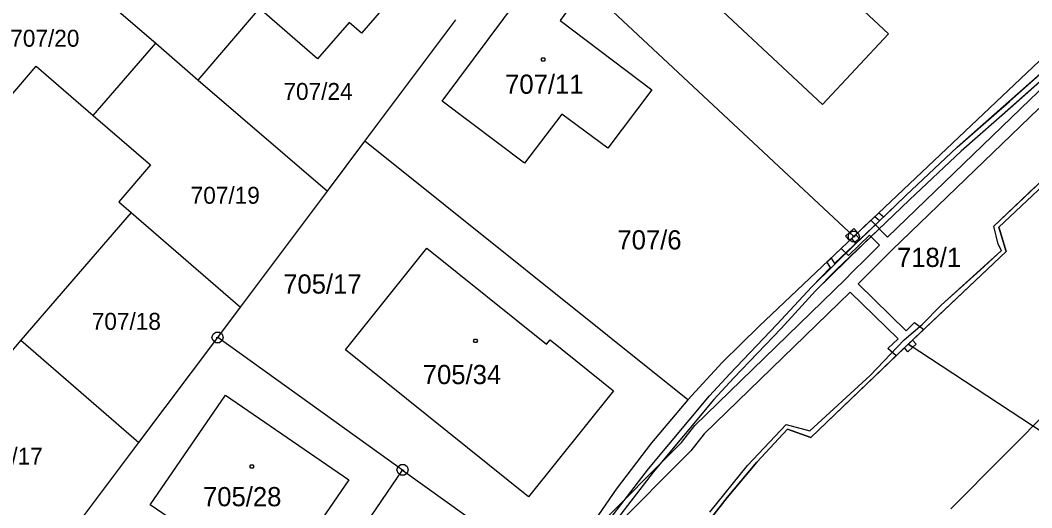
# Model space of a CAD drawing. Extents: x -759060 to -757386, y -1172273 to -1170948.
# Drawn here: x -757756.9 to -757667.2, y -1171063.9 to -1171020.7 of the extents above; entities that cross this region are included whole.
import ezdxf

# ---------------------------------------------------------------- set-up
doc = ezdxf.new("R2010")
doc.units = 0
for name, color, linetype in [('Vrstva 1', 7, 'Continuous'), ('Vrstva 11', 7, 'Continuous'), ('Vrstva 12', 7, 'Continuous'), ('Vrstva 13', 7, 'Continuous'), ('Vrstva 2', 7, 'Continuous'), ('Vrstva 5', 7, 'Continuous'), ('Vrstva 8', 7, 'Continuous')]:
    doc.layers.add(name, color=color, linetype=linetype)

msp = doc.modelspace()

# ---------------------------------------------------------------- linework, layer by layer
at = {"layer": 'Vrstva 1'}
for p, q in [((-757679.91, -1171021.91), (-757695.69, -1171007.15)), ((-757712.09, -1171012.72), (-757682.99, -1171039.88)), ((-757701.6, -1171013.39), (-757685.78, -1171028.19)), ((-757719.52, -1171027.88), (-757711.26, -1171016.84)), ((-757750.59, -1171017.86), (-757744.92, -1171022.74)), ((-757722.49, -1171017.06), (-757726.67, -1171021.86)), ((-757741.14, -1171026.01), (-757735.72, -1171019.66)), ((-757730.56, -1171024.14), (-757735.72, -1171019.66)), ((-757707.98, -1171019.3), (-757709.04, -1171020.75)), ((-757727.76, -1171020.91), (-757730.56, -1171024.14)), ((-757726.67, -1171021.86), (-757727.76, -1171020.91)), ((-757726.37, -1171031.44), (-757718.29, -1171020.68)), ((-757709.04, -1171020.75), (-757700.91, -1171026.87)), ((-757685.78, -1171028.19), (-757679.91, -1171021.91)), ((-757750.45, -1171029.16), (-757744.92, -1171022.74)), ((-757744.92, -1171022.74), (-757741.14, -1171026.01)), ((-757762.12, -1171032.49), (-757755.53, -1171024.79)), ((-757755.53, -1171024.79), (-757750.45, -1171029.16)), ((-757682.99, -1171039.88), (-757666.56, -1171024.33)), ((-757741.14, -1171026.01), (-757729.69, -1171035.87)), ((-757700.91, -1171026.87), (-757704.82, -1171032.06)), ((-757712.2, -1171033.38), (-757719.52, -1171027.88)), ((-757750.45, -1171029.16), (-757745.38, -1171033.52)), ((-757708.9, -1171029.02), (-757712.2, -1171033.38)), ((-757704.82, -1171032.06), (-757708.9, -1171029.02)), ((-757670.12, -1171039.06), (-757661.74, -1171031.13)), ((-757729.69, -1171035.87), (-757726.37, -1171031.44)), ((-757697.71, -1171054.35), (-757726.37, -1171031.44)), ((-757745.38, -1171033.52), (-757748.19, -1171036.8)), ((-757737.4, -1171046.12), (-757729.69, -1171035.87)), ((-757748.19, -1171036.8), (-757747.1, -1171037.74)), ((-757747.1, -1171037.74), (-757756.89, -1171049.07)), ((-757747.1, -1171037.74), (-757737.4, -1171046.12)), ((-757669.47, -1171041.2), (-757670.12, -1171039.06)), ((-757682.99, -1171039.88), (-757691.39, -1171047.82)), ((-757728.09, -1171049.9), (-757720.88, -1171040.92)), ((-757720.88, -1171040.92), (-757710.24, -1171049.41)), ((-757678.16, -1171049.42), (-757669.47, -1171041.2)), ((-757739.42, -1171048.82), (-757737.4, -1171046.12)), ((-757691.39, -1171047.82), (-757694.67, -1171051.04)), ((-757756.89, -1171049.07), (-757760.96, -1171053.79)), ((-757756.89, -1171049.07), (-757746.41, -1171058.12)), ((-757746.41, -1171058.12), (-757739.42, -1171048.82)), ((-757723.01, -1171060.56), (-757739.42, -1171048.82)), ((-757710.24, -1171049.41), (-757709.94, -1171049.03)), ((-757709.94, -1171049.03), (-757704.3, -1171053.54)), ((-757711.84, -1171062.94), (-757728.09, -1171049.9)), ((-757686.8, -1171057.68), (-757678.16, -1171049.42)), ((-757648.15, -1171069.14), (-757678.16, -1171049.42)), ((-757694.67, -1171051.04), (-757697.71, -1171054.35)), ((-757704.3, -1171053.54), (-757711.84, -1171062.94)), ((-757745.4, -1171063.63), (-757738.73, -1171053.92)), ((-757738.73, -1171053.92), (-757727.79, -1171061.43)), ((-757697.71, -1171054.35), (-757700.95, -1171058.15)), ((-757691.6, -1171059.86), (-757688.87, -1171056.94)), ((-757688.87, -1171056.94), (-757686.8, -1171057.68)), ((-757751.73, -1171065.21), (-757746.41, -1171058.12)), ((-757700.95, -1171058.15), (-757704.08, -1171062.25)), ((-757694.23, -1171062.98), (-757691.6, -1171059.86)), ((-757739.11, -1171084.07), (-757723.01, -1171060.56)), ((-757723.01, -1171060.56), (-757709.39, -1171070.31)), ((-757727.79, -1171061.43), (-757737.43, -1171075.45)), ((-757704.08, -1171062.25), (-757706.92, -1171066.36)), ((-757737.94, -1171068.74), (-757745.4, -1171063.63)), ((-757696.72, -1171066.17), (-757694.23, -1171062.98))]:
    msp.add_line(p, q, dxfattribs=at)
at = {"layer": 'Vrstva 11'}
msp.add_line((-757674.38, -1171064.01), (-757659.59, -1171049.1), dxfattribs=at)
at = {"layer": 'Vrstva 12'}
for p, q in [((-757679.91, -1171021.91), (-757695.69, -1171007.15)), ((-757701.6, -1171013.39), (-757685.78, -1171028.19)), ((-757719.52, -1171027.88), (-757711.26, -1171016.84)), ((-757722.49, -1171017.06), (-757726.67, -1171021.86)), ((-757730.56, -1171024.14), (-757735.72, -1171019.66)), ((-757707.98, -1171019.3), (-757709.04, -1171020.75)), ((-757727.76, -1171020.91), (-757730.56, -1171024.14)), ((-757726.67, -1171021.86), (-757727.76, -1171020.91)), ((-757709.04, -1171020.75), (-757700.91, -1171026.87)), ((-757685.78, -1171028.19), (-757679.91, -1171021.91)), ((-757762.12, -1171032.49), (-757755.53, -1171024.79)), ((-757755.53, -1171024.79), (-757750.45, -1171029.16)), ((-757700.91, -1171026.87), (-757704.82, -1171032.06)), ((-757712.2, -1171033.38), (-757719.52, -1171027.88)), ((-757750.45, -1171029.16), (-757745.38, -1171033.52)), ((-757708.9, -1171029.02), (-757712.2, -1171033.38)), ((-757704.82, -1171032.06), (-757708.9, -1171029.02)), ((-757745.38, -1171033.52), (-757748.19, -1171036.8)), ((-757748.19, -1171036.8), (-757747.1, -1171037.74)), ((-757747.1, -1171037.74), (-757756.89, -1171049.07)), ((-757728.09, -1171049.9), (-757720.88, -1171040.92)), ((-757720.88, -1171040.92), (-757710.24, -1171049.41)), ((-757756.89, -1171049.07), (-757760.96, -1171053.79)), ((-757710.24, -1171049.41), (-757709.94, -1171049.03)), ((-757709.94, -1171049.03), (-757704.3, -1171053.54)), ((-757711.84, -1171062.94), (-757728.09, -1171049.9)), ((-757704.3, -1171053.54), (-757711.84, -1171062.94)), ((-757745.4, -1171063.63), (-757738.73, -1171053.92)), ((-757738.73, -1171053.92), (-757727.79, -1171061.43)), ((-757727.79, -1171061.43), (-757737.43, -1171075.45)), ((-757737.94, -1171068.74), (-757745.4, -1171063.63))]:
    msp.add_line(p, q, dxfattribs=at)
at = {"layer": 'Vrstva 13'}
for p, q in [((-757673.82, -1171031.95), (-757662.25, -1171021.71)), ((-757661.93, -1171022.09), (-757673.48, -1171032.31)), ((-757669.17, -1171027.9), (-757662.25, -1171021.71)), ((-757669.17, -1171027.9), (-757662.25, -1171021.71)), ((-757661.93, -1171022.09), (-757668.87, -1171028.3)), ((-757661.93, -1171022.09), (-757668.87, -1171028.3)), ((-757667.34, -1171027.73), (-757666.09, -1171026.52)), ((-757679.99, -1171039.92), (-757667.34, -1171027.73)), ((-757666.58, -1171028.53), (-757679.58, -1171041.05)), ((-757673.82, -1171031.95), (-757669.17, -1171027.9)), ((-757673.82, -1171031.95), (-757669.17, -1171027.9)), ((-757668.87, -1171028.3), (-757673.48, -1171032.31)), ((-757668.87, -1171028.3), (-757673.48, -1171032.31)), ((-757670.57, -1171038.96), (-757659.24, -1171028.25)), ((-757661.74, -1171031.13), (-757670.12, -1171039.06)), ((-757661.74, -1171031.13), (-757670.12, -1171039.06)), ((-757678.38, -1171036.25), (-757673.82, -1171031.95)), ((-757678.38, -1171036.25), (-757673.82, -1171031.95)), ((-757678.38, -1171036.25), (-757673.82, -1171031.95)), ((-757673.48, -1171032.31), (-757678.04, -1171036.61)), ((-757673.48, -1171032.31), (-757678.04, -1171036.61)), ((-757673.48, -1171032.31), (-757678.04, -1171036.61)), ((-757670.57, -1171038.96), (-757666.89, -1171035.46)), ((-757682.43, -1171040.13), (-757678.38, -1171036.25)), ((-757682.43, -1171040.13), (-757678.38, -1171036.25)), ((-757678.04, -1171036.61), (-757682.28, -1171040.67)), ((-757678.04, -1171036.61), (-757682.28, -1171040.67)), ((-757680.34, -1171038.13), (-757678.38, -1171036.25)), ((-757678.04, -1171036.61), (-757680.16, -1171038.64)), ((-757684.69, -1171042.25), (-757680.71, -1171038.47)), ((-757682.99, -1171039.88), (-757681.47, -1171038.44)), ((-757681.47, -1171038.44), (-757679.99, -1171039.92)), ((-757681.13, -1171038.12), (-757680.77, -1171037.78)), ((-757680.71, -1171038.47), (-757681.13, -1171038.12)), ((-757680.77, -1171037.78), (-757680.34, -1171038.13)), ((-757680.16, -1171038.64), (-757684.55, -1171042.82)), ((-757683.37, -1171039.52), (-757682.99, -1171039.16)), ((-757682.99, -1171039.16), (-757682.63, -1171039.54)), ((-757670.18, -1171040.54), (-757670.57, -1171038.96)), ((-757670.18, -1171040.54), (-757670.57, -1171038.96)), ((-757670.12, -1171039.06), (-757669.47, -1171041.2)), ((-757670.12, -1171039.06), (-757669.47, -1171041.2)), ((-757684.1, -1171040.93), (-757682.99, -1171039.88)), ((-757683.72, -1171039.85), (-757683.37, -1171039.52)), ((-757683.36, -1171040.23), (-757683.72, -1171039.85)), ((-757681.6, -1171039.75), (-757683.47, -1171041.55)), ((-757683.37, -1171039.52), (-757682.99, -1171039.88)), ((-757682.99, -1171039.88), (-757683.37, -1171039.52)), ((-757683.18, -1171040.06), (-757683.36, -1171040.23)), ((-757683.18, -1171040.06), (-757682.81, -1171039.71)), ((-757682.99, -1171039.88), (-757683.18, -1171040.06)), ((-757682.8, -1171040.48), (-757683.18, -1171040.06)), ((-757682.81, -1171039.71), (-757682.99, -1171039.88)), ((-757682.63, -1171039.54), (-757682.81, -1171039.71)), ((-757682.81, -1171039.71), (-757682.43, -1171040.13)), ((-757682.8, -1171040.48), (-757682.43, -1171040.13)), ((-757680.72, -1171040.63), (-757681.6, -1171039.75)), ((-757686.72, -1171044.32), (-757682.8, -1171040.48)), ((-757686.72, -1171044.32), (-757682.8, -1171040.48)), ((-757682.28, -1171040.67), (-757686.38, -1171044.68)), ((-757682.28, -1171040.67), (-757686.38, -1171044.68)), ((-757683.47, -1171041.55), (-757684.1, -1171040.93)), ((-757681.88, -1171041.79), (-757680.72, -1171040.63)), ((-757679.58, -1171041.05), (-757681.1, -1171042.57)), ((-757669.47, -1171041.2), (-757678.16, -1171049.42)), ((-757669.47, -1171041.2), (-757677.78, -1171049.06)), ((-757675.23, -1171045.95), (-757669.89, -1171041.12)), ((-757671.77, -1171042.85), (-757669.89, -1171041.12)), ((-757669.89, -1171041.12), (-757670.18, -1171040.54)), ((-757669.89, -1171041.12), (-757670.18, -1171040.54)), ((-757685.37, -1171042.13), (-757685, -1171041.78)), ((-757685.05, -1171042.61), (-757685.37, -1171042.13)), ((-757685, -1171041.78), (-757684.69, -1171042.25)), ((-757683.14, -1171043.03), (-757681.88, -1171041.79)), ((-757686.72, -1171044.32), (-757685.05, -1171042.61)), ((-757684.55, -1171042.82), (-757686.38, -1171044.68)), ((-757683.74, -1171043.66), (-757683.14, -1171043.03)), ((-757681.1, -1171042.57), (-757682.61, -1171044.06)), ((-757675.23, -1171045.95), (-757671.77, -1171042.85)), ((-757697.09, -1171056.61), (-757683.74, -1171043.66)), ((-757683.32, -1171044.79), (-757696.27, -1171057.35)), ((-757689.81, -1171047.68), (-757686.72, -1171044.32)), ((-757689.81, -1171047.68), (-757686.72, -1171044.32)), ((-757689.81, -1171047.68), (-757686.72, -1171044.32)), ((-757686.38, -1171044.68), (-757689.43, -1171048.02)), ((-757686.38, -1171044.68), (-757689.43, -1171048.02)), ((-757686.38, -1171044.68), (-757689.43, -1171048.02)), ((-757679.07, -1171048.94), (-757683.32, -1171044.79)), ((-757682.61, -1171044.06), (-757678.34, -1171048.22)), ((-757676.92, -1171047.67), (-757675.23, -1171045.95)), ((-757676.92, -1171047.67), (-757675.23, -1171045.95)), ((-757678.34, -1171048.22), (-757677.6, -1171047.48)), ((-757677.6, -1171047.48), (-757676.78, -1171048.12)), ((-757694, -1171052.05), (-757689.81, -1171047.68)), ((-757694, -1171052.05), (-757689.81, -1171047.68)), ((-757694, -1171052.05), (-757689.81, -1171047.68)), ((-757689.43, -1171048.02), (-757693.62, -1171052.39)), ((-757689.43, -1171048.02), (-757693.62, -1171052.39)), ((-757689.43, -1171048.02), (-757693.62, -1171052.39)), ((-757678.51, -1171049.02), (-757676.92, -1171047.67)), ((-757678.51, -1171049.02), (-757676.92, -1171047.67)), ((-757676.78, -1171048.12), (-757678.16, -1171049.42)), ((-757681.53, -1171052.19), (-757678.51, -1171049.02)), ((-757681.53, -1171052.19), (-757678.51, -1171049.02)), ((-757679.97, -1171049.79), (-757679.07, -1171048.94)), ((-757677.78, -1171049.06), (-757678.5, -1171049.75)), ((-757678.16, -1171049.42), (-757677.78, -1171049.06)), ((-757677.78, -1171049.06), (-757677.46, -1171049.41)), ((-757678.16, -1171049.42), (-757686.8, -1171057.68)), ((-757678.5, -1171049.75), (-757686.8, -1171057.68)), ((-757679.24, -1171050.45), (-757679.97, -1171049.79)), ((-757678.16, -1171049.42), (-757679.24, -1171050.45)), ((-757678.5, -1171049.75), (-757678.16, -1171049.42)), ((-757678.19, -1171050.09), (-757678.5, -1171049.75)), ((-757677.76, -1171049.69), (-757678.19, -1171050.09)), ((-757678.16, -1171049.42), (-757677.76, -1171049.69)), ((-757677.76, -1171049.69), (-757678.16, -1171049.42)), ((-757677.46, -1171049.41), (-757677.76, -1171049.69)), ((-757695.78, -1171053.98), (-757694, -1171052.05)), ((-757695.78, -1171053.98), (-757694, -1171052.05)), ((-757695.78, -1171053.98), (-757694, -1171052.05)), ((-757693.62, -1171052.39), (-757695.4, -1171054.3)), ((-757693.62, -1171052.39), (-757695.4, -1171054.3)), ((-757693.62, -1171052.39), (-757695.4, -1171054.3)), ((-757686.89, -1171057.09), (-757681.53, -1171052.19)), ((-757686.89, -1171057.09), (-757681.53, -1171052.19)), ((-757701.2, -1171060.46), (-757695.78, -1171053.98)), ((-757701.2, -1171060.46), (-757695.78, -1171053.98)), ((-757701.2, -1171060.46), (-757695.78, -1171053.98)), ((-757695.4, -1171054.3), (-757700.8, -1171060.76)), ((-757695.4, -1171054.3), (-757700.8, -1171060.76)), ((-757695.4, -1171054.3), (-757700.8, -1171060.76)), ((-757698.27, -1171058.13), (-757697.09, -1171056.61)), ((-757696.27, -1171057.35), (-757697.45, -1171058.86)), ((-757692.42, -1171060.15), (-757688.99, -1171056.52)), ((-757692.42, -1171060.15), (-757688.99, -1171056.52)), ((-757688.87, -1171056.94), (-757691.6, -1171059.86)), ((-757688.87, -1171056.94), (-757691.6, -1171059.86)), ((-757688.99, -1171056.52), (-757686.89, -1171057.09)), ((-757688.99, -1171056.52), (-757686.89, -1171057.09)), ((-757686.8, -1171057.68), (-757688.87, -1171056.94)), ((-757686.8, -1171057.68), (-757688.87, -1171056.94)), ((-757706.18, -1171066.04), (-757698.27, -1171058.13)), ((-757697.45, -1171058.86), (-757705.3, -1171066.72)), ((-757691.6, -1171059.86), (-757694.23, -1171062.98)), ((-757691.6, -1171059.86), (-757694.23, -1171062.98)), ((-757704.94, -1171065.31), (-757701.2, -1171060.46)), ((-757704.94, -1171065.31), (-757701.2, -1171060.46)), ((-757704.94, -1171065.31), (-757701.2, -1171060.46)), ((-757700.8, -1171060.76), (-757704.54, -1171065.61)), ((-757700.8, -1171060.76), (-757704.54, -1171065.61)), ((-757700.8, -1171060.76), (-757704.54, -1171065.61)), ((-757695.77, -1171064.3), (-757692.42, -1171060.15)), ((-757695.77, -1171064.3), (-757692.42, -1171060.15)), ((-757694.23, -1171062.98), (-757696.72, -1171066.17)), ((-757694.23, -1171062.98), (-757696.72, -1171066.17))]:
    msp.add_line(p, q, dxfattribs=at)
at = {"layer": 'Vrstva 5'}
for points in [[(-757710.46, -1171024.04), (-757710.37, -1171024.19), (-757710.46, -1171024.34), (-757710.64, -1171024.34), (-757710.73, -1171024.19), (-757710.64, -1171024.04)], [(-757716.46, -1171048.97), (-757716.37, -1171049.12), (-757716.46, -1171049.27), (-757716.64, -1171049.27), (-757716.73, -1171049.12), (-757716.64, -1171048.97)], [(-757736.31, -1171060.11), (-757736.22, -1171060.26), (-757736.31, -1171060.41), (-757736.49, -1171060.41), (-757736.58, -1171060.26), (-757736.49, -1171060.11)]]:
    msp.add_lwpolyline(points, close=True, dxfattribs=at)
at = {"layer": 'Vrstva 8'}
for p, q in [((-757683.11, -1171039.88), (-757682.87, -1171039.88)), ((-757739.54, -1171048.82), (-757739.3, -1171048.82)), ((-757723.13, -1171060.56), (-757722.89, -1171060.56))]:
    msp.add_line(p, q, dxfattribs=at)
for points in [[(-757682.84, -1171039.4), (-757682.59, -1171039.58), (-757682.49, -1171039.87), (-757682.59, -1171040.16), (-757682.84, -1171040.34), (-757683.15, -1171040.34), (-757683.4, -1171040.16), (-757683.5, -1171039.87), (-757683.4, -1171039.58), (-757683.15, -1171039.4)], [(-757739.27, -1171048.34), (-757739.02, -1171048.52), (-757738.92, -1171048.81), (-757739.02, -1171049.1), (-757739.27, -1171049.28), (-757739.58, -1171049.28), (-757739.83, -1171049.1), (-757739.93, -1171048.81), (-757739.83, -1171048.52), (-757739.58, -1171048.34)], [(-757722.86, -1171060.08), (-757722.61, -1171060.26), (-757722.51, -1171060.55), (-757722.61, -1171060.84), (-757722.86, -1171061.02), (-757723.17, -1171061.02), (-757723.42, -1171060.84), (-757723.52, -1171060.55), (-757723.42, -1171060.26), (-757723.17, -1171060.08)]]:
    msp.add_lwpolyline(points, close=True, dxfattribs=at)

# ---------------------------------------------------------------- texts
at = {"layer": 'Vrstva 2'}
for s, height, p in [('707/20', 1.5, (-757757.818, -1171023.06)), ('707/11', 1.7, (-757713.923, -1171027.23)), ('707/24', 1.5, (-757733.588, -1171027.77)), ('707/19', 1.5, (-757741.815, -1171036.97)), ('707/6', 1.7, (-757703.96, -1171041.02)), ('718/1', 1.7, (-757679.163, -1171042.57)), ('705/17', 1.7, (-757733.608, -1171044.93)), ('707/18', 1.5, (-757750.591, -1171048.14)), ('705/34', 1.7, (-757721.223, -1171052.95)), ('707/17', 1.5, (-757761.065, -1171060.08)), ('705/28', 1.7, (-757740.72, -1171063.77))]:
    msp.add_text(s, height=height, dxfattribs=at).set_placement(p)

doc.saveas('drawing.dxf')
